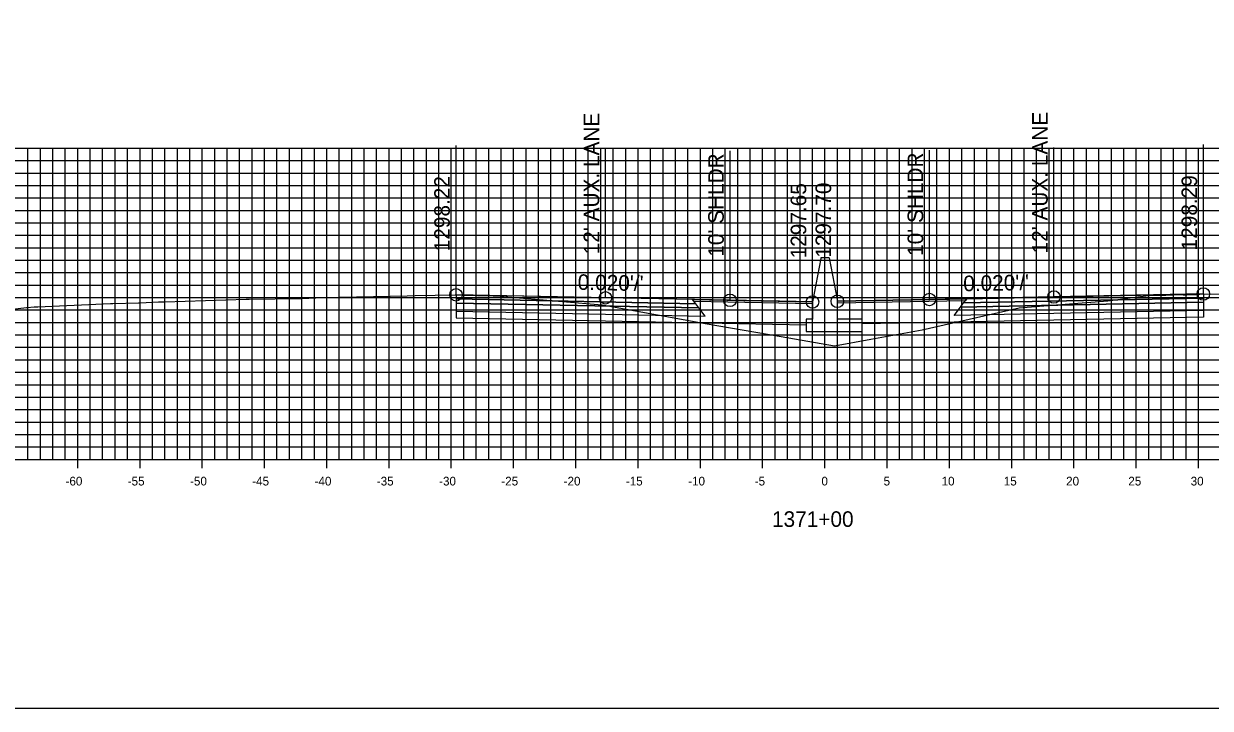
# Model space of a CAD drawing. Extents: x 674939 to 678919, y 750652 to 765176.
# Drawn here: x 678674.2 to 678769.5, y 754602.6 to 754657.6 of the extents above; entities that cross this region are included whole.
import ezdxf

# ---------------------------------------------------------------- set-up
doc = ezdxf.new("R2010")
doc.units = 0
for name, color, linetype in [('R_Alt Surface', 7, 'Continuous'), ('R_Axis', 7, 'Continuous'), ('R_Axis Annot', 7, 'Continuous'), ('R_Exist Surface', 7, 'Continuous'), ('R_Fin Surface', 7, 'Continuous'), ('R_Grid', 7, 'Continuous'), ('R_No Plot', 7, 'Continuous'), ('R_Proposed Road', 7, 'Continuous'), ('R_Xsect Elev', 7, 'Continuous'), ('R_Xsect Slope', 7, 'Continuous')]:
    doc.layers.add(name, color=color, linetype=linetype)

msp = doc.modelspace()

# ---------------------------------------------------------------- linework, layer by layer
at = {"layer": 'R_Alt Surface'}
for points in [[(678708.911, 754635.439), (678708.911, 754635.109), (678728.411, 754634.719), (678728.161, 754635.054)], [(678768.922, 754635.506), (678768.922, 754635.176), (678749.422, 754634.786), (678749.672, 754635.121)], [(678708.911, 754635.109), (678708.911, 754634.449), (678728.911, 754634.049), (678728.411, 754634.719)], [(678768.922, 754635.176), (678768.922, 754634.516), (678748.922, 754634.116), (678749.422, 754634.786)]]:
    msp.add_lwpolyline(points, close=True, dxfattribs=at)
for points in [[(678708.911, 754634.449), (678708.911, 754633.909), (678728.911, 754633.509), (678737.033, 754633.347)], [(678768.922, 754634.516), (678768.922, 754633.976), (678748.922, 754633.576), (678741.533, 754633.428)]]:
    msp.add_lwpolyline(points, dxfattribs=at)
at = {"layer": 'R_Axis'}
for p, q in [((678678.533, 754621.851), (678678.533, 754623.251)), ((678683.533, 754621.851), (678683.533, 754623.251)), ((678688.533, 754621.851), (678688.533, 754623.251)), ((678693.533, 754621.851), (678693.533, 754623.251)), ((678698.533, 754621.851), (678698.533, 754623.251)), ((678703.533, 754621.851), (678703.533, 754623.251)), ((678708.533, 754621.851), (678708.533, 754623.251)), ((678713.533, 754621.851), (678713.533, 754623.251)), ((678718.533, 754621.851), (678718.533, 754623.251)), ((678723.533, 754621.851), (678723.533, 754623.251)), ((678728.533, 754621.851), (678728.533, 754623.251)), ((678733.533, 754621.851), (678733.533, 754623.251)), ((678738.533, 754621.851), (678738.533, 754623.251)), ((678743.533, 754621.851), (678743.533, 754623.251)), ((678748.533, 754621.851), (678748.533, 754623.251)), ((678753.533, 754621.851), (678753.533, 754623.251)), ((678758.533, 754621.851), (678758.533, 754623.251)), ((678763.533, 754621.851), (678763.533, 754623.251)), ((678768.533, 754621.851), (678768.533, 754623.251)), ((678638.533, 754622.551), (678838.533, 754622.551))]:
    msp.add_line(p, q, dxfattribs=at)
at = {"layer": 'R_Exist Surface'}
msp.add_lwpolyline([(678672.856, 754634.565), (678674.423, 754634.747), (678674.424, 754634.747), (678674.459, 754634.746), (678675.024, 754634.799), (678675.339, 754634.814), (678681.177, 754635.063), (678681.353, 754635.069), (678683.424, 754635.124), (678683.506, 754635.127), (678685.013, 754635.196), (678685.04, 754635.197), (678685.284, 754635.205), (678685.316, 754635.207), (678685.516, 754635.213), (678692.046, 754635.41), (678692.295, 754635.416), (678696.435, 754635.487), (678696.624, 754635.49), (678696.648, 754635.491), (678697.024, 754635.496), (678697.095, 754635.5), (678698.225, 754635.559), (678704.996, 754635.691), (678705.632, 754635.703), (678708.83, 754635.771), (678708.911, 754635.769), (678708.917, 754635.77), (678709.213, 754635.764), (678709.4, 754635.732), (678709.496, 754635.729), (678710.625, 754635.705), (678710.637, 754635.707), (678711.201, 754635.711), (678711.301, 754635.707), (678712.464, 754635.673), (678717.467, 754635.239), (678720.643, 754634.964), (678721.089, 754634.884), (678729.077, 754633.434), (678735.008, 754632.42), (678739.303, 754631.663), (678742.213, 754632.202), (678746.336, 754632.948), (678752.477, 754634.347), (678754.126, 754634.723), (678755.774, 754634.85), (678761.243, 754635.29), (678763.253, 754635.563), (678764.712, 754635.747), (678765.127, 754635.744), (678765.909, 754635.753), (678767.028, 754635.791), (678767.307, 754635.771), (678767.608, 754635.775), (678768.447, 754635.803), (678768.636, 754635.815), (678768.915, 754635.836), (678768.922, 754635.836), (678768.974, 754635.839), (678771.484, 754635.8)], dxfattribs=at)
at = {"layer": 'R_Fin Surface'}
for points in [[(678737.533, 754635.197), (678730.911, 754635.329), (678720.911, 754635.529), (678708.911, 754635.769)], [(678768.922, 754635.836), (678756.922, 754635.596), (678746.922, 754635.396), (678739.533, 754635.248)]]:
    msp.add_lwpolyline(points, dxfattribs=at)
for points in [[(678708.911, 754635.769), (678708.911, 754635.439), (678728.161, 754635.054), (678727.911, 754635.389)], [(678727.911, 754635.389), (678737.533, 754635.197), (678737.537, 754635.039), (678728.03, 754635.229)], [(678749.803, 754635.297), (678739.533, 754635.091), (678739.533, 754635.248), (678749.922, 754635.456)], [(678768.922, 754635.836), (678768.922, 754635.506), (678749.672, 754635.121), (678749.922, 754635.456)]]:
    msp.add_lwpolyline(points, close=True, dxfattribs=at)
at = {"layer": 'R_Grid'}
for p, q in [((678638.533, 754647.551), (678838.533, 754647.551)), ((678674.533, 754622.551), (678674.533, 754647.551)), ((678675.533, 754622.551), (678675.533, 754647.551)), ((678676.533, 754622.551), (678676.533, 754647.551)), ((678677.533, 754622.551), (678677.533, 754647.551)), ((678678.533, 754622.551), (678678.533, 754647.551)), ((678679.533, 754622.551), (678679.533, 754647.551)), ((678680.533, 754622.551), (678680.533, 754647.551)), ((678681.533, 754622.551), (678681.533, 754647.551)), ((678682.533, 754622.551), (678682.533, 754647.551)), ((678683.533, 754622.551), (678683.533, 754647.551)), ((678684.533, 754622.551), (678684.533, 754647.551)), ((678685.533, 754622.551), (678685.533, 754647.551)), ((678686.533, 754622.551), (678686.533, 754647.551)), ((678687.533, 754622.551), (678687.533, 754647.551)), ((678688.533, 754622.551), (678688.533, 754647.551)), ((678689.533, 754622.551), (678689.533, 754647.551)), ((678690.533, 754622.551), (678690.533, 754647.551)), ((678691.533, 754622.551), (678691.533, 754647.551)), ((678692.533, 754622.551), (678692.533, 754647.551)), ((678693.533, 754622.551), (678693.533, 754647.551)), ((678694.533, 754622.551), (678694.533, 754647.551)), ((678695.533, 754622.551), (678695.533, 754647.551)), ((678696.533, 754622.551), (678696.533, 754647.551)), ((678697.533, 754622.551), (678697.533, 754647.551)), ((678698.533, 754622.551), (678698.533, 754647.551)), ((678699.533, 754622.551), (678699.533, 754647.551)), ((678700.533, 754622.551), (678700.533, 754647.551)), ((678701.533, 754622.551), (678701.533, 754647.551)), ((678702.533, 754622.551), (678702.533, 754647.551)), ((678703.533, 754622.551), (678703.533, 754647.551)), ((678704.533, 754622.551), (678704.533, 754647.551)), ((678705.533, 754622.551), (678705.533, 754647.551)), ((678706.533, 754622.551), (678706.533, 754647.551)), ((678707.533, 754622.551), (678707.533, 754647.551)), ((678708.533, 754622.551), (678708.533, 754647.551)), ((678709.533, 754622.551), (678709.533, 754647.551)), ((678710.533, 754622.551), (678710.533, 754647.551)), ((678711.533, 754622.551), (678711.533, 754647.551)), ((678712.533, 754622.551), (678712.533, 754647.551)), ((678713.533, 754622.551), (678713.533, 754647.551)), ((678714.533, 754622.551), (678714.533, 754647.551)), ((678715.533, 754622.551), (678715.533, 754647.551)), ((678716.533, 754622.551), (678716.533, 754647.551)), ((678717.533, 754622.551), (678717.533, 754647.551)), ((678718.533, 754622.551), (678718.533, 754647.551)), ((678719.533, 754622.551), (678719.533, 754647.551)), ((678720.533, 754622.551), (678720.533, 754647.551)), ((678721.533, 754622.551), (678721.533, 754647.551)), ((678722.533, 754622.551), (678722.533, 754647.551)), ((678723.533, 754622.551), (678723.533, 754647.551)), ((678724.533, 754622.551), (678724.533, 754647.551)), ((678725.533, 754622.551), (678725.533, 754647.551)), ((678726.533, 754622.551), (678726.533, 754647.551)), ((678727.533, 754622.551), (678727.533, 754647.551)), ((678728.533, 754622.551), (678728.533, 754647.551)), ((678729.533, 754622.551), (678729.533, 754647.551)), ((678730.533, 754622.551), (678730.533, 754647.551)), ((678731.533, 754622.551), (678731.533, 754647.551)), ((678732.533, 754622.551), (678732.533, 754647.551)), ((678733.533, 754622.551), (678733.533, 754647.551)), ((678734.533, 754622.551), (678734.533, 754647.551)), ((678735.533, 754622.551), (678735.533, 754647.551)), ((678736.533, 754622.551), (678736.533, 754647.551)), ((678737.533, 754622.551), (678737.533, 754647.551)), ((678738.533, 754622.551), (678738.533, 754647.551)), ((678739.533, 754622.551), (678739.533, 754647.551)), ((678740.533, 754622.551), (678740.533, 754647.551)), ((678741.533, 754622.551), (678741.533, 754647.551)), ((678742.533, 754622.551), (678742.533, 754647.551)), ((678743.533, 754622.551), (678743.533, 754647.551)), ((678744.533, 754622.551), (678744.533, 754647.551)), ((678745.533, 754622.551), (678745.533, 754647.551)), ((678746.533, 754622.551), (678746.533, 754647.551)), ((678747.533, 754622.551), (678747.533, 754647.551)), ((678748.533, 754622.551), (678748.533, 754647.551)), ((678749.533, 754622.551), (678749.533, 754647.551)), ((678750.533, 754622.551), (678750.533, 754647.551)), ((678751.533, 754622.551), (678751.533, 754647.551)), ((678752.533, 754622.551), (678752.533, 754647.551)), ((678753.533, 754622.551), (678753.533, 754647.551)), ((678754.533, 754622.551), (678754.533, 754647.551)), ((678755.533, 754622.551), (678755.533, 754647.551)), ((678756.533, 754622.551), (678756.533, 754647.551)), ((678757.533, 754622.551), (678757.533, 754647.551)), ((678758.533, 754622.551), (678758.533, 754647.551)), ((678759.533, 754622.551), (678759.533, 754647.551)), ((678760.533, 754622.551), (678760.533, 754647.551)), ((678761.533, 754622.551), (678761.533, 754647.551)), ((678762.533, 754622.551), (678762.533, 754647.551)), ((678763.533, 754622.551), (678763.533, 754647.551)), ((678764.533, 754622.551), (678764.533, 754647.551)), ((678765.533, 754622.551), (678765.533, 754647.551)), ((678766.533, 754622.551), (678766.533, 754647.551)), ((678767.533, 754622.551), (678767.533, 754647.551)), ((678768.533, 754622.551), (678768.533, 754647.551)), ((678638.533, 754646.551), (678838.533, 754646.551)), ((678638.533, 754645.551), (678838.533, 754645.551)), ((678638.533, 754644.551), (678838.533, 754644.551)), ((678638.533, 754643.551), (678838.533, 754643.551)), ((678638.533, 754642.551), (678838.533, 754642.551)), ((678638.533, 754641.551), (678838.533, 754641.551)), ((678638.533, 754640.551), (678838.533, 754640.551)), ((678638.533, 754639.551), (678838.533, 754639.551)), ((678638.533, 754638.551), (678838.533, 754638.551)), ((678638.533, 754637.551), (678838.533, 754637.551)), ((678638.533, 754636.551), (678838.533, 754636.551)), ((678638.533, 754635.551), (678838.533, 754635.551)), ((678638.533, 754634.551), (678838.533, 754634.551)), ((678638.533, 754633.551), (678838.533, 754633.551)), ((678638.533, 754632.551), (678838.533, 754632.551)), ((678638.533, 754631.551), (678838.533, 754631.551)), ((678638.533, 754630.551), (678838.533, 754630.551)), ((678638.533, 754629.551), (678838.533, 754629.551)), ((678638.533, 754628.551), (678838.533, 754628.551)), ((678638.533, 754627.551), (678838.533, 754627.551)), ((678638.533, 754626.551), (678838.533, 754626.551)), ((678638.533, 754625.551), (678838.533, 754625.551)), ((678638.533, 754624.551), (678838.533, 754624.551)), ((678638.533, 754623.551), (678838.533, 754623.551)), ((678638.533, 754622.551), (678838.533, 754622.551))]:
    msp.add_line(p, q, dxfattribs=at)
at = {"layer": 'R_No Plot'}
msp.add_lwpolyline([(678578.533, 754602.551), (678918.533, 754602.551), (678918.533, 754822.551), (678578.533, 754822.551)], close=True, dxfattribs=at)
for centre in [(678708.911, 754635.769), (678768.922, 754635.836), (678720.911, 754635.529), (678730.911, 754635.329), (678737.533, 754635.197), (678739.533, 754635.248), (678746.922, 754635.396), (678756.922, 754635.596)]:
    msp.add_circle(centre, 0.5, dxfattribs=at)
at = {"layer": 'R_Proposed Road'}
for points in [[(678738.203, 754638.697), (678737.533, 754635.197)], [(678738.863, 754638.748), (678738.863, 754638.748), (678738.203, 754638.748), (678738.203, 754638.697)], [(678738.863, 754638.748), (678739.533, 754635.248)], [(678737.533, 754635.197), (678737.533, 754633.822), (678737.033, 754633.822), (678737.033, 754632.822), (678741.533, 754632.822), (678741.533, 754633.822), (678739.533, 754633.822), (678739.533, 754635.248)]]:
    msp.add_lwpolyline(points, dxfattribs=at)
at = {"layer": 'R_Xsect Elev'}
for p, q in [((678708.911, 754635.769), (678708.911, 754647.769)), ((678768.922, 754635.836), (678768.922, 754647.836)), ((678720.911, 754635.529), (678720.911, 754647.529)), ((678730.911, 754635.329), (678730.911, 754647.329)), ((678737.533, 754635.197), (678737.533, 754647.197)), ((678739.533, 754635.248), (678739.533, 754647.248)), ((678746.922, 754635.396), (678746.922, 754647.396)), ((678756.922, 754635.596), (678756.922, 754647.596))]:
    msp.add_line(p, q, dxfattribs=at)

# ---------------------------------------------------------------- texts
at = {"layer": 'R_Axis Annot'}
for s, height, p in [('-60', 0.7, (678677.552, 754620.451)), ('-55', 0.7, (678682.546, 754620.451)), ('-50', 0.7, (678687.552, 754620.451)), ('-45', 0.7, (678692.546, 754620.451)), ('-40', 0.7, (678697.552, 754620.451)), ('-35', 0.7, (678702.546, 754620.451)), ('-30', 0.7, (678707.552, 754620.451)), ('-25', 0.7, (678712.546, 754620.451)), ('-20', 0.7, (678717.552, 754620.451)), ('-15', 0.7, (678722.546, 754620.451)), ('-10', 0.7, (678727.552, 754620.451)), ('-5', 0.7, (678732.896, 754620.451)), ('0', 0.7, (678738.252, 754620.451)), ('5', 0.7, (678743.246, 754620.451)), ('10', 0.7, (678747.902, 754620.451)), ('15', 0.7, (678752.896, 754620.451)), ('20', 0.7, (678757.902, 754620.451)), ('25', 0.7, (678762.896, 754620.451)), ('30', 0.7, (678767.902, 754620.451)), ('1371+00', 1.25, (678734.281, 754617.126))]:
    msp.add_text(s, height=height, dxfattribs=at).set_placement(p)
at = {"layer": 'R_Xsect Elev'}
for s, p in [("12' AUX. LANE", (678720.411, 754639.029)), ("12' AUX. LANE", (678756.422, 754639.096)), ("10' SHLDR", (678730.411, 754638.829)), ("10' SHLDR", (678746.422, 754638.896)), ('1298.22', (678708.411, 754639.269)), ('1298.29', (678768.422, 754639.336)), ('1297.65', (678737.033, 754638.697)), ('1297.70', (678739.033, 754638.748))]:
    msp.add_text(s, height=1.25, rotation=90, dxfattribs=at).set_placement(p)
at = {"layer": 'R_Xsect Slope'}
for rotation, p in [(358.85424, (678718.672, 754636.174)), (1.14576, (678749.654, 754636.051))]:
    msp.add_text("0.020'/'", height=1.25, rotation=rotation, dxfattribs=at).set_placement(p)

doc.saveas('drawing.dxf')
